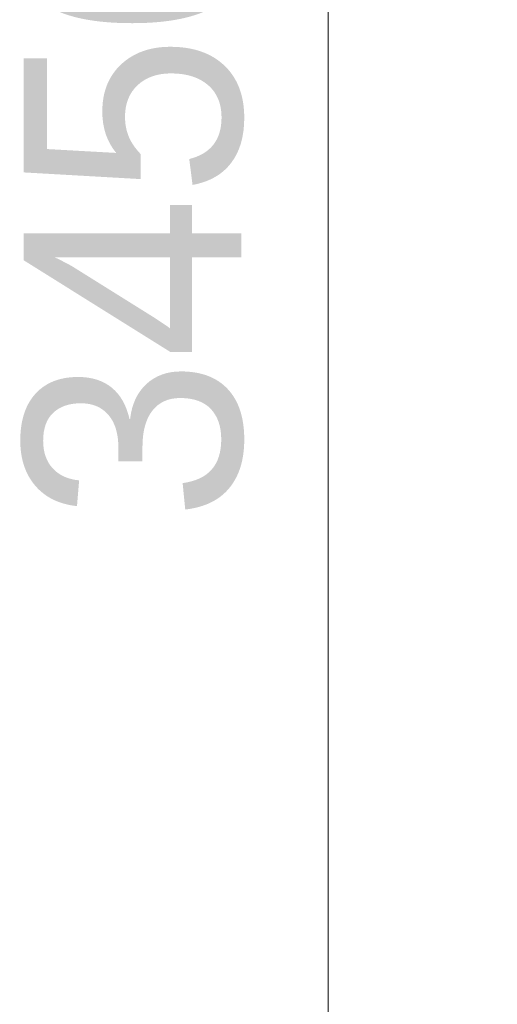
# Model space of a CAD drawing. Header units: millimetres. Extents: x -2233 to 61924, y -68080 to 6847.
# Tile 388 of 656: x 295 to 843, y -18555 to -17425. Entities that reach past the tile are written whole.
import ezdxf

# ---------------------------------------------------------------- set-up
doc = ezdxf.new("R2010")
doc.units = ezdxf.units.MM
doc.layers.add('COTAS_O', color=1, linetype='Continuous', lineweight=0)
doc.dimstyles.new('R19_100', dxfattribs={"dimtxt": 250, "dimasz": 150, "dimexe": 150, "dimexo": 80, "dimgap": 100, "dimtad": 1, "dimtih": 1, "dimtoh": 1, "dimdsep": 46, "dimcen": 0.09, "dimadec": 0, "dimazin": 0, "dimtfac": 1, "dimtdec": 4, "dimtofl": 0, "dimtmove": 0, "dimatfit": 3, "dimfxl": 1, "dimtolj": 1, "dimtzin": 0, "dimarcsym": 0})

# ---------------------------------------------------------------- blocks, each defined once
blk = doc.blocks.new('DIM_R27_37')
at = {"layer": 'COTAS_O'}
for p, q in [((649.2, -16275), (604.2, -16425)), ((1349.2, -16275), (649.2, -16275)), ((649.2, -19725), (649.2, -16275)), ((649.2, -16275), (694.2, -16425)), ((649.2, -19725), (604.2, -19575)), ((649.2, -19725), (694.2, -19575)), ((1349.2, -19725), (649.2, -19725))]:
    blk.add_line(p, q, dxfattribs=at)
blk.add_text('3450 O', height=250, rotation=90, dxfattribs=at).set_placement((549.2, -18000))

msp = doc.modelspace()

# ---------------------------------------------------------------- dimensions: what is measured, and where the dimension line sits
at = {"layer": 'COTAS_O'}
dim = msp.add_aligned_dim(p1=(1349.2, -19725), p2=(1349.2, -16275), distance=700, text='<> O', dimstyle='R19_100', dxfattribs=at)
dim.commit()
dim.dimension.update_dxf_attribs({"geometry": 'DIM_R27_37', "text_midpoint": (649.2, -18000)})

doc.saveas('drawing.dxf')
